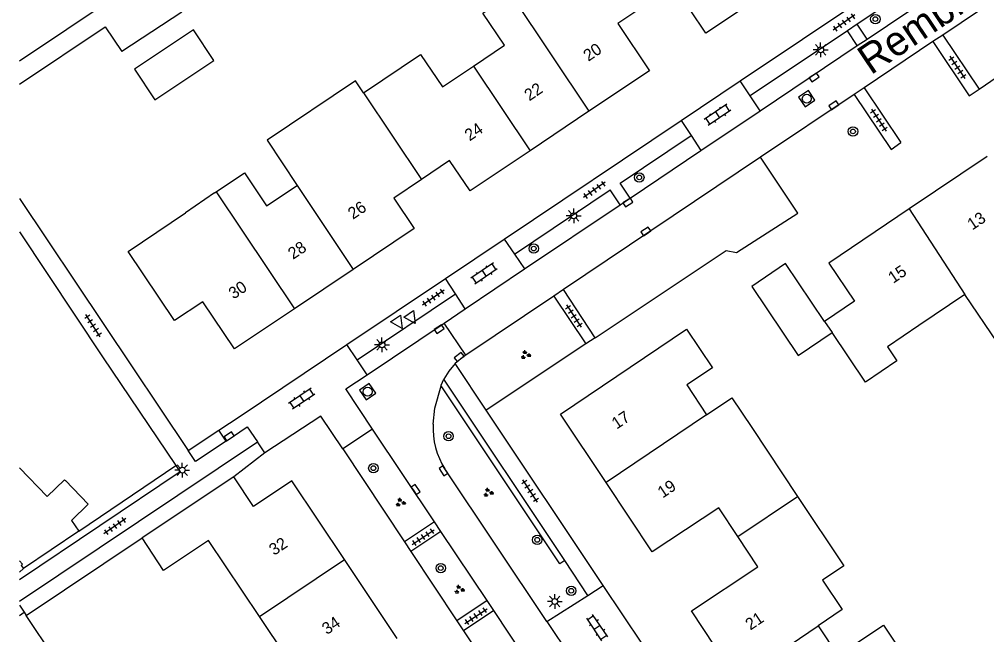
# Model space of a CAD drawing. Extents: x 137999 to 141000, y 397500 to 400501.
# Drawn here: x 138000 to 138081.8, y 399400.5 to 399452.6 of the extents above; entities that cross this region are included whole.
import ezdxf

# ---------------------------------------------------------------- set-up
doc = ezdxf.new("R2010")
doc.units = 0
for name, color, linetype in [('gg-afsc-erfafscheiding', 7, 'Continuous'), ('gg-afsc-muur', 7, 'Continuous'), ('gg-anno-huisnummerreeks BGT', 7, 'Continuous'), ('gg-anno-openbare ruimte label', 7, 'Continuous'), ('gg-bbg-gedigitaliseerde bebouwing', 7, 'Continuous'), ('gg-bbg-gedigitaliseerde bijgebouw', 7, 'Continuous'), ('gg-bbg-hoofdgebouw', 7, 'Continuous'), ('gg-bbg-tussenscheiding', 7, 'Continuous'), ('gg-knt-verharding', 7, 'Continuous'), ('gg-knt-verharding nz', 7, 'Continuous'), ('gt-grn-groengrens', 7, 'Continuous'), ('gt-grn-vlakafsluiter', 7, 'Continuous'), ('gt-grn-weggrens', 7, 'Continuous'), ('gt-symb-boom', 7, 'Continuous'), ('gt-symb-groenvak', 7, 'Continuous'), ('gt-symb-klinker verharding', 7, 'Continuous'), ('gt-symb-kolk', 7, 'Continuous'), ('gt-symb-lichtmast', 7, 'Continuous'), ('gt-symb-rioolschacht', 7, 'Continuous'), ('gt-symb-tegel verharding', 7, 'Continuous'), ('gt-symb-waterafsluiter', 7, 'Continuous')]:
    doc.layers.add(name, color=color, linetype=linetype)

# ---------------------------------------------------------------- blocks, each defined once
blk = doc.blocks.new('gt0-GRVAK')
at = {"layer": 'gt-symb-groenvak'}
for p, q in [((-0.11, 0.189), (-0.228, 0.24)), ((-0.182, 0.153), (0.088, 0.153)), ((-0.091, 0.211), (-0.156, 0.322)), ((-0.047, 0.214), (-0.047, 0.393)), ((-0.004, 0.211), (0.061, 0.322)), ((0.015, 0.189), (0.133, 0.24)), ((0.262, -0.052), (0.197, 0.059)), ((0.305, -0.049), (0.305, 0.13)), ((0.349, -0.052), (0.414, 0.059)), ((-0.245, -0.228), (-0.363, -0.177)), ((-0.318, -0.264), (-0.047, -0.264)), ((-0.226, -0.206), (-0.291, -0.095)), ((-0.183, -0.203), (-0.183, -0.024)), ((-0.139, -0.206), (-0.074, -0.095)), ((-0.12, -0.228), (-0.002, -0.177)), ((0.243, -0.074), (0.125, -0.023)), ((0.17, -0.11), (0.441, -0.11)), ((0.368, -0.074), (0.486, -0.023))]:
    blk.add_line(p, q, dxfattribs=at)
blk = doc.blocks.new('gt0-TEG1')
at = {"layer": 'gt-symb-tegel verharding'}
for p, q in [((-1.125, 0), (1.125, 0)), ((-0.9, -0.25), (-0.9, 0.25)), ((-0.45, -0.25), (-0.45, 0.25)), ((0, -0.25), (0, 0.25)), ((0.45, -0.25), (0.45, 0.25)), ((0.9, -0.25), (0.9, 0.25))]:
    blk.add_line(p, q, dxfattribs=at)
blk = doc.blocks.new('gt0-KOLK')
at = {"layer": 'gt-symb-kolk'}
blk.add_lwpolyline([(0, 0), (0.375, 0), (0.375, 0.4), (-0.375, 0.4), (-0.375, 0), (0, 0)], dxfattribs=at)
blk = doc.blocks.new('gt0-KL1')
at = {"layer": 'gt-symb-klinker verharding'}
for p, q in [((-1.15, 0.3), (1.15, 0.3)), ((-1, -0.3), (-1, 0.3)), ((-0.5, 0.3), (-0.5, 0.45)), ((0, -0.3), (0, 0.3)), ((0.5, 0.3), (0.5, 0.45)), ((1, -0.3), (1, 0.3)), ((-1.15, -0.3), (1.15, -0.3)), ((-0.5, -0.45), (-0.5, -0.3)), ((0.5, -0.45), (0.5, -0.3))]:
    blk.add_line(p, q, dxfattribs=at)
blk = doc.blocks.new('gt0-LMAST')
at = {"layer": 'gt-symb-lichtmast'}
for p, q in [((-0.182, 0.173), (-0.447, 0.438)), ((-0.005, 0.246), (-0.005, 0.621)), ((0.172, 0.173), (0.437, 0.438)), ((-0.255, -0.004), (-0.63, -0.004)), ((-0.182, -0.181), (-0.447, -0.446)), ((-0.005, -0.254), (-0.005, -0.629)), ((0.437, -0.446), (0.172, -0.181)), ((0.245, -0.004), (0.62, -0.004))]:
    blk.add_line(p, q, dxfattribs=at)
blk.add_circle((-0.005, -0.004), 0.25, dxfattribs=at)
blk = doc.blocks.new('gt0-BOOM')
at = {"layer": 'gt-symb-boom'}
for radius in [0.4, 0.2]:
    blk.add_circle((0, 0), radius, dxfattribs=at)
blk = doc.blocks.new('gt0-RS')
at = {"layer": 'gt-symb-rioolschacht'}
blk.add_lwpolyline([(-0.5, -0.5), (0.5, -0.5), (0.5, 0.5), (-0.5, 0.5)], close=True, dxfattribs=at)
blk.add_circle((0, 0), 0.375, dxfattribs=at)
blk = doc.blocks.new('gt0-WAFSL')
at = {"layer": 'gt-symb-waterafsluiter'}
for p, q in [((-0.5, -0.333), (0, 0.667)), ((0, 0.667), (0.5, -0.333)), ((0.5, -0.333), (-0.5, -0.333))]:
    blk.add_line(p, q, dxfattribs=at)

msp = doc.modelspace()

# ---------------------------------------------------------------- linework, layer by layer
at = {"layer": 'gg-afsc-erfafscheiding'}
for p, q in [((138047.917, 399425.122), (138039.475, 399419.53)), ((138048.711, 399425.648), (138047.917, 399425.122)), ((138014.273, 399416.112), (138016.868, 399417.828)), ((138020.76, 399415.92), (138018.13, 399413.88)), ((138000, 399405.816), (138000.35, 399406.14)), ((138006.75, 399392.94), (138000.584, 399402.162))]:
    msp.add_line(p, q, dxfattribs=at)
msp.add_lwpolyline([(138017.045, 399458.473), (138012.311, 399455.314), (138013.732, 399453.185), (138008.662, 399449.865)], dxfattribs=at)
at = {"layer": 'gg-afsc-muur'}
for p, q in [((138000, 399449.073), (138029.006, 399468.44)), ((138007.034, 399424.03), (138013.232, 399414.852)), ((138005.03, 399409.29), (138013.232, 399414.852)), ((138000.584, 399402.162), (138010.375, 399408.71))]:
    msp.add_line(p, q, dxfattribs=at)
at = {"layer": 'gg-bbg-gedigitaliseerde bebouwing'}
for p, q in [((138016.516, 399437.905), (138014.058, 399436.195)), ((138016.516, 399437.905), (138016.652, 399437.996)), ((138079.973, 399429.306), (138076.083, 399426.684)), ((138071.556, 399421.901), (138068.74, 399426.081)), ((138061.939, 399418.042), (138065.819, 399412.214)), ((138000, 399414.642), (138002.362, 399412.227)), ((138020.319, 399402.06), (138015.986, 399408.497)), ((138024.79, 399395.419), (138020.319, 399402.06))]:
    msp.add_line(p, q, dxfattribs=at)
for points in [[(138038.411, 399448.626), (138041.029, 399450.383), (138039.206, 399453.099), (138041.577, 399454.691)], [(138029.102, 399446.363), (138033.938, 399449.609), (138035.782, 399446.862), (138038.411, 399448.626)], [(138029.102, 399446.363), (138028.435, 399447.36), (138020.951, 399442.353), (138023.507, 399438.533)], [(138016.652, 399437.996), (138019.034, 399439.595), (138020.915, 399436.793), (138023.507, 399438.533)], [(138013.13, 399427.09), (138009.216, 399432.946), (138014.058, 399436.195)], [(138086.672, 399433.715), (138083.203, 399431.402), (138085.948, 399427.327), (138082.755, 399425.176), (138079.973, 399429.306)], [(138061.96, 399429.99), (138065.882, 399424.156), (138068.74, 399426.081)], [(138076.083, 399426.684), (138073.415, 399424.886), (138074.218, 399423.695), (138071.556, 399421.901)], [(138058.618, 399423.103), (138056.44, 399421.653), (138058.12, 399419.13)], [(138058.12, 399419.13), (138060.246, 399420.56), (138061.939, 399418.042)], [(138002.362, 399412.227), (138003.822, 399413.64), (138003.89, 399413.57)], [(138065.819, 399412.214), (138069.722, 399406.351), (138067.918, 399405.15)], [(138067.918, 399405.15), (138069.597, 399402.652), (138067.557, 399401.28)], [(138067.557, 399401.28), (138069.227, 399398.772), (138073.082, 399401.339), (138076.934, 399395.554)]]:
    msp.add_lwpolyline(points, dxfattribs=at)
at = {"layer": 'gg-bbg-gedigitaliseerde bijgebouw'}
msp.add_lwpolyline([(138009.738, 399448.361), (138011.465, 399445.772), (138016.456, 399449.102), (138014.729, 399451.691), (138009.738, 399448.361)], dxfattribs=at)
at = {"layer": 'gg-bbg-hoofdgebouw'}
for p, q in [((138048.176, 399444.799), (138043.194, 399441.457)), ((138081.861, 399440.982), (138075.266, 399436.539)), ((138028.247, 399431.429), (138023.26, 399428.092)), ((138018.13, 399413.88), (138010.375, 399408.71)), ((138005.03, 399409.29), (138000.35, 399406.14)), ((138031.945, 399400.21), (138027.491, 399406.882))]:
    msp.add_line(p, q, dxfattribs=at)
for points in [[(138063.187, 399454.85), (138058.061, 399451.41), (138055.4, 399455.39), (138052.998, 399453.789)], [(138052.998, 399453.789), (138050.63, 399452.21), (138053.29, 399448.23), (138048.176, 399444.799)], [(138043.194, 399441.457), (138038.13, 399438.06), (138036.39, 399440.63), (138034.001, 399439.019)], [(138034.001, 399439.019), (138031.66, 399437.44), (138033.39, 399434.87), (138028.247, 399431.429)], [(138075.266, 399436.539), (138068.47, 399431.96), (138070.64, 399428.74), (138068.1, 399427.03)], [(138068.1, 399427.03), (138064.81, 399431.91), (138061.96, 399429.99)], [(138023.26, 399428.092), (138018.19, 399424.7), (138015.52, 399428.69), (138013.13, 399427.09)], [(138049.617, 399413.406), (138045.76, 399419.19), (138056.42, 399426.37), (138058.618, 399423.103)], [(138027.491, 399406.882), (138023.04, 399413.55), (138019.81, 399411.38), (138018.13, 399413.88)], [(138003.89, 399413.57), (138005.81, 399411.58), (138004.41, 399410.19), (138005.03, 399409.29)], [(138060.771, 399408.842), (138059.16, 399411.27), (138053.53, 399407.54), (138049.617, 399413.406)], [(138015.986, 399408.497), (138012.2, 399405.973), (138010.375, 399408.71)], [(138060.751, 399396.666), (138056.84, 399402.54), (138062.47, 399406.28), (138060.771, 399408.842)], [(138000, 399406.773), (138000.27, 399406.5), (138000.14, 399406.39), (138000.35, 399406.14)]]:
    msp.add_lwpolyline(points, dxfattribs=at)
at = {"layer": 'gg-bbg-tussenscheiding'}
for p, q in [((138041.577, 399454.691), (138048.176, 399444.799)), ((138038.411, 399448.626), (138043.194, 399441.457)), ((138029.102, 399446.363), (138034.001, 399439.019)), ((138023.507, 399438.533), (138028.247, 399431.429)), ((138016.652, 399437.996), (138023.26, 399428.092)), ((138075.266, 399436.539), (138079.973, 399429.306)), ((138068.1, 399427.03), (138068.74, 399426.081)), ((138058.12, 399419.13), (138049.617, 399413.406)), ((138060.771, 399408.842), (138065.819, 399412.214)), ((138020.319, 399402.06), (138027.491, 399406.882)), ((138060.751, 399396.666), (138067.557, 399401.28))]:
    msp.add_line(p, q, dxfattribs=at)
at = {"layer": 'gg-knt-verharding'}
for p, q in [((138060.968, 399447.369), (138075.824, 399457.325)), ((138085.461, 399456.189), (138078.095, 399451.245)), ((138076.679, 399456.051), (138070.865, 399452.154)), ((138071.701, 399450.908), (138077.513, 399454.809)), ((138071.701, 399450.908), (138070.865, 399452.154)), ((138000, 399447.094), (138007.272, 399451.949)), ((138007.272, 399451.949), (138008.662, 399449.865)), ((138070.034, 399451.597), (138061.821, 399446.092)), ((138070.871, 399450.35), (138070.034, 399451.597)), ((138078.095, 399451.245), (138077.264, 399450.687)), ((138078.095, 399451.245), (138081.168, 399446.666)), ((138070.871, 399450.35), (138071.701, 399450.908)), ((138077.264, 399450.687), (138071.452, 399446.786)), ((138077.264, 399450.687), (138080.342, 399446.101)), ((138062.659, 399444.838), (138070.871, 399450.35)), ((138055.969, 399444.018), (138060.968, 399447.369)), ((138061.821, 399446.092), (138060.968, 399447.369)), ((138071.452, 399446.786), (138070.613, 399446.224)), ((138071.452, 399446.786), (138074.566, 399442.148)), ((138062.659, 399444.838), (138061.821, 399446.092)), ((138070.613, 399446.224), (138062.686, 399440.903)), ((138070.613, 399446.224), (138073.733, 399441.578)), ((138057.646, 399441.473), (138062.659, 399444.838)), ((138041, 399433.986), (138055.969, 399444.018)), ((138055.969, 399444.018), (138056.811, 399442.74)), ((138050.823, 399438.723), (138056.811, 399442.74)), ((138056.811, 399442.74), (138057.646, 399441.473)), ((138051.67, 399437.461), (138057.646, 399441.473)), ((138041.873, 399432.719), (138049.967, 399438.149)), ((138050.815, 399436.887), (138049.967, 399438.149)), ((138051.67, 399437.461), (138050.823, 399438.723)), ((138000, 399437.43), (138014.273, 399416.112)), ((138050.815, 399436.887), (138051.67, 399437.461)), ((138042.737, 399431.464), (138050.815, 399436.887)), ((138000, 399434.594), (138007.034, 399424.03)), ((138036.035, 399430.658), (138041, 399433.986)), ((138041, 399433.986), (138041.873, 399432.719)), ((138041.873, 399432.719), (138042.737, 399431.464)), ((138037.712, 399428.091), (138042.737, 399431.464)), ((138027.692, 399425.067), (138036.035, 399430.658)), ((138036.884, 399429.359), (138036.035, 399430.658)), ((138028.558, 399423.78), (138036.884, 399429.359)), ((138037.712, 399428.091), (138036.884, 399429.359)), ((138045.202, 399429.169), (138037.763, 399424.176)), ((138046.033, 399429.727), (138045.202, 399429.169)), ((138045.202, 399429.169), (138047.917, 399425.122)), ((138048.711, 399425.648), (138046.033, 399429.727)), ((138035.922, 399426.89), (138037.712, 399428.091)), ((138029.408, 399422.517), (138035.922, 399426.89)), ((138018.67, 399419.02), (138027.692, 399425.067)), ((138028.558, 399423.78), (138027.692, 399425.067)), ((138029.408, 399422.517), (138028.558, 399423.78)), ((138039.475, 399419.53), (138036.857, 399423.453)), ((138046.128, 399406.795), (138035.896, 399422.128)), ((138049.386, 399404.68), (138039.475, 399419.53)), ((138016.868, 399417.828), (138018.67, 399419.02)), ((138017.49, 399416.9), (138016.868, 399417.828)), ((138029.87, 399417.926), (138027.35, 399416.24)), ((138035.103, 399410.089), (138029.87, 399417.926)), ((138000, 399403.36), (138020.138, 399416.836)), ((138020.76, 399415.92), (138020.138, 399416.836)), ((138044.623, 399401.651), (138035.99, 399414.56)), ((138035.103, 399410.089), (138032.565, 399408.395)), ((138035.658, 399409.257), (138035.103, 399410.089)), ((138035.658, 399409.257), (138033.119, 399407.562)), ((138039.562, 399403.411), (138035.658, 399409.257)), ((138048.09, 399403.856), (138046.128, 399406.795)), ((138048.09, 399403.856), (138049.386, 399404.68)), ((138052.693, 399399.724), (138049.386, 399404.68)), ((138044.623, 399401.651), (138048.09, 399403.856)), ((138000, 399403.036), (138000.404, 399402.431)), ((138039.562, 399403.411), (138037.011, 399401.708)), ((138040.122, 399402.571), (138039.562, 399403.411)), ((138000.404, 399402.431), (138000.584, 399402.162)), ((138040.122, 399402.571), (138037.57, 399400.867)), ((138042.917, 399398.385), (138040.122, 399402.571)), ((138044.623, 399401.651), (138047.999, 399396.604))]:
    msp.add_line(p, q, dxfattribs=at)
for points in [[(138048.711, 399425.648), (138059.791, 399433.023), (138060.642, 399432.859), (138065.836, 399436.174), (138062.686, 399440.903)], [(138036.857, 399423.453), (138036.323, 399422.829), (138035.896, 399422.128)], [(138037.763, 399424.176), (138037.62, 399424.08), (138036.857, 399423.453)], [(138029.87, 399417.926), (138027.61, 399421.31), (138029.408, 399422.517)], [(138035.663, 399421.576), (138035.681, 399421.641), (138035.896, 399422.128)], [(138035.001, 399418.33), (138035.15, 399419.69), (138035.663, 399421.576)], [(138027.35, 399416.24), (138025.49, 399419.02), (138020.76, 399415.92)], [(138017.49, 399416.9), (138014.905, 399415.168), (138014.273, 399416.112)], [(138013.232, 399414.852), (138013.606, 399414.298), (138000, 399405.181)]]:
    msp.add_lwpolyline(points, dxfattribs=at)
msp.add_arc((138041.382, 399417.989), 6.39, 176.9437, 212.45513, dxfattribs=at)
at = {"layer": 'gg-knt-verharding nz'}
msp.add_line((138062.686, 399440.903), (138046.033, 399429.727), dxfattribs=at)
msp.add_lwpolyline([(138017.49, 399416.9), (138019.28, 399418.1), (138020.138, 399416.836)], dxfattribs=at)
at = {"layer": 'gt-grn-groengrens'}
for p, q in [((138081.168, 399446.666), (138088.228, 399451.497)), ((138027.35, 399416.24), (138032.565, 399408.395)), ((138033.119, 399407.562), (138037.011, 399401.708)), ((138037.57, 399400.867), (138041.064, 399395.611))]:
    msp.add_line(p, q, dxfattribs=at)
msp.add_lwpolyline([(138046.128, 399406.795), (138045.712, 399406.518), (138035.663, 399421.576)], dxfattribs=at)
at = {"layer": 'gt-grn-vlakafsluiter'}
for p, q in [((138080.342, 399446.101), (138081.168, 399446.666)), ((138073.733, 399441.578), (138074.566, 399442.148)), ((138032.565, 399408.395), (138033.119, 399407.562)), ((138037.011, 399401.708), (138037.57, 399400.867))]:
    msp.add_line(p, q, dxfattribs=at)
at = {"layer": 'gt-grn-weggrens'}
for p, q in [((138070.865, 399452.154), (138070.034, 399451.597)), ((138037.763, 399424.176), (138035.922, 399426.89)), ((138000, 399402.161), (138000.404, 399402.431))]:
    msp.add_line(p, q, dxfattribs=at)

# ---------------------------------------------------------------- block references
at = {"layer": 'gt-symb-boom'}
for p in [(138072.397, 399452.595), (138070.506, 399443.094), (138052.432, 399439.198), (138043.505, 399433.187), (138036.297, 399417.317), (138029.942, 399414.614), (138043.797, 399408.553), (138035.64, 399406.16), (138046.675, 399404.241)]:
    msp.add_blockref('gt0-BOOM', p, dxfattribs=at)
at = {"layer": 'gt-symb-groenvak'}
for p in [(138042.81, 399424.192), (138039.651, 399412.547), (138032.226, 399411.707), (138037.2, 399404.348)]:
    msp.add_blockref('gt0-GRVAK', p, dxfattribs=at)
at = {"layer": 'gt-symb-klinker verharding'}
for p, rotation in [((138059.048, 399444.495), -146.0079602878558), ((138039.304, 399431.074), -146.0079602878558), ((138023.883, 399420.489), -146.0079602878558), ((138048.875, 399401.13), 123.99203971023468)]:
    msp.add_blockref('gt0-KL1', p, dxfattribs=dict(at, rotation=rotation))
at = {"layer": 'gt-symb-kolk'}
for p, rotation in [((138067.331, 399447.49), 33.86494311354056), ((138068.987, 399445.136), 33.86494311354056), ((138051.585, 399436.908), 32.87978190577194), ((138053.096, 399434.465), 33.86494311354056), ((138035.621, 399426.205), 33.86494311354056), ((138037.319, 399423.863), 38.01566048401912), ((138017.845, 399417.138), 33.83106857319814), ((138035.703, 399414.271), -56.29404346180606), ((138033.35, 399412.7), -56.29404346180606)]:
    msp.add_blockref('gt0-KOLK', p, dxfattribs=dict(at, rotation=rotation))
at = {"layer": 'gt-symb-lichtmast'}
for p in [(138067.773, 399449.994), (138046.887, 399435.962), (138030.672, 399425.044), (138013.781, 399414.452), (138045.289, 399403.341)]:
    msp.add_blockref('gt0-LMAST', p, dxfattribs=at)
at = {"layer": 'gt-symb-rioolschacht'}
for p, rotation in [((138066.596, 399445.863), 33.86494311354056), ((138029.462, 399421.08), 33.86494311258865)]:
    msp.add_blockref('gt0-RS', p, dxfattribs=dict(at, rotation=rotation))
at = {"layer": 'gt-symb-tegel verharding'}
for p, rotation in [((138069.746, 399452.304), -144.97512672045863), ((138079.334, 399448.51), -56.135056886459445), ((138072.693, 399444.053), -56.135056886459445), ((138048.63, 399438.146), -144.97512671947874), ((138035.006, 399429.037), -145.022067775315), ((138046.89, 399427.478), -56.62779761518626), ((138006.236, 399426.659), 123.00706175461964), ((138043.207, 399412.676), 123.00706175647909), ((138008.071, 399409.714), -144.97512671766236), ((138034.16, 399408.783), 33.705956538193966), ((138038.617, 399402.105), 33.70595654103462)]:
    msp.add_blockref('gt0-TEG1', p, dxfattribs=dict(at, rotation=rotation))
at = {"layer": 'gt-symb-waterafsluiter', "rotation": -146.1669713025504}
for p in [(138032.005, 399426.993), (138033.116, 399427.4)]:
    msp.add_blockref('gt0-WAFSL', p, dxfattribs=at)

# ---------------------------------------------------------------- texts
at = {"layer": 'gg-anno-huisnummerreeks BGT'}
for s, rotation, p in [('20', 33.9, (138048.123, 399448.978)), ('22', 33.9, (138043.133, 399445.631)), ('24', 33.9, (138038.083, 399442.243)), ('26', 33.8, (138028.212, 399435.616)), ('13', 34, (138080.6, 399434.706)), ('28', 33.8, (138023.146, 399432.227)), ('15', 34, (138073.905, 399430.195)), ('30', 33.8, (138018.118, 399428.863)), ('17', 33.7, (138050.514, 399417.871)), ('19', 33.7, (138054.401, 399412.042)), ('32', 33.7, (138021.542, 399407.19)), ('21', 33.7, (138061.826, 399400.868)), ('34', 33.7, (138026.011, 399400.494))]:
    msp.add_text(s, height=1, rotation=rotation, dxfattribs=at).set_placement(p)
at = {"layer": 'gg-anno-openbare ruimte label'}
msp.add_text('Rembrandt van Rijnlaan', height=2.5, rotation=33.9, dxfattribs=at).set_placement((138072.008, 399447.824))

doc.saveas('drawing.dxf')
